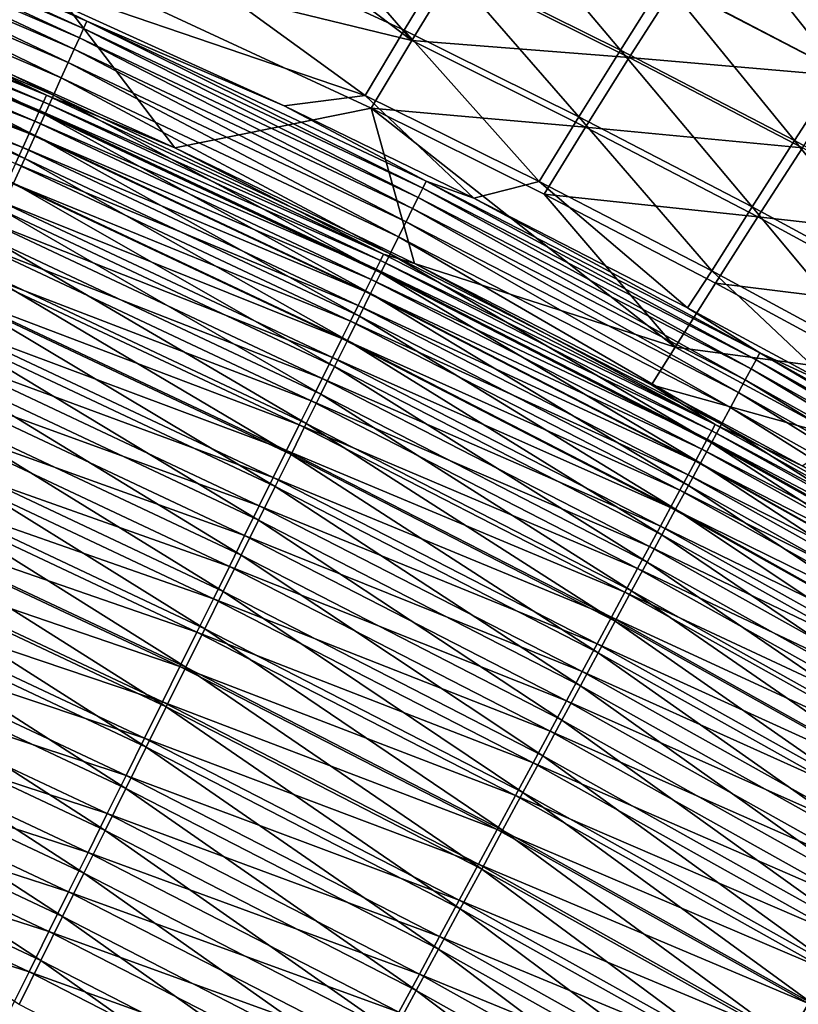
# Model space of a CAD drawing. Header units: metres. Extents: x 0 to 1400, y -1400 to 0.
# Tile 296 of 342: x 1048 to 1076, y -187 to -152. Entities that reach past the tile are written whole.
import ezdxf

# ---------------------------------------------------------------- set-up
doc = ezdxf.new("R2010")
doc.units = ezdxf.units.M

msp = doc.modelspace()

# ---------------------------------------------------------------- linework, layer by layer
at = {"layer": 'None'}
for points in [[(1050.946411, -144.549683, -367.608765), (1048.106934, -149.483658, -423.654297), (1061.919678, -152.843521, -395.625336)], [(1057.214111, -147.406342, -367.605133), (1050.946411, -144.549683, -367.608765), (1061.919678, -152.843521, -395.625336)], [(1038.300537, -146.925262, -470.700531), (1050.3396, -152.416794, -472.410889), (1038.192993, -147.186249, -472.429932)], [(1038.300537, -146.925262, -470.700531), (1045.683716, -149.813354, -468.96109), (1050.455566, -152.160278, -470.680695)], [(1050.455566, -152.160278, -470.680695), (1050.3396, -152.416794, -472.410889), (1038.300537, -146.925262, -470.700531)], [(1045.683716, -149.813354, -468.96109), (1049.13916, -146.686447, -423.936798), (1060.269409, -154.782639, -451.93985)], [(1049.13916, -146.686447, -423.936798), (1061.646118, -152.482086, -423.931824), (1060.269409, -154.782639, -451.93985)], [(1061.646118, -152.482086, -423.931824), (1049.13916, -146.686447, -423.936798), (1063.087769, -150.098999, -395.930298)], [(1038.192993, -147.186249, -472.429932), (1050.190552, -152.746231, -474.129211), (1038.054932, -147.521179, -474.14743)], [(1038.192993, -147.186249, -472.429932), (1050.3396, -152.416794, -472.410889), (1050.190552, -152.746231, -474.129211)], [(1037.886841, -147.929047, -475.848694), (1038.054932, -147.521179, -474.14743), (1050.008911, -153.147614, -475.831329)], [(1038.054932, -147.521179, -474.14743), (1050.190552, -152.746231, -474.129211), (1050.008911, -153.147614, -475.831329)], [(1063.430664, -150.372147, -367.601624), (1057.214111, -147.406342, -367.605133), (1061.919678, -152.843521, -395.625336)], [(1063.087769, -150.098999, -395.930298), (1064.598755, -147.630325, -367.930756), (1069.285156, -153.180099, -395.92746)], [(1069.285156, -153.180099, -395.92746), (1064.598755, -147.630325, -367.930756), (1070.825439, -150.730774, -367.927551)], [(1049.795288, -153.619949, -477.51297), (1037.689087, -148.408859, -477.529449), (1037.886841, -147.929047, -475.848694)], [(1050.008911, -153.147614, -475.831329), (1049.795288, -153.619949, -477.51297), (1037.886841, -147.929047, -475.848694)], [(1072.441162, -148.192322, -339.926605), (1076.993896, -153.94101, -367.924469), (1070.825439, -150.730774, -367.927551)], [(1072.441162, -148.192322, -339.926605), (1078.641113, -151.421799, -339.923248), (1076.993896, -153.94101, -367.924469)], [(1049.549927, -154.162277, -479.1698), (1037.462036, -148.95961, -479.185394), (1037.689087, -148.408859, -477.529449)], [(1037.689087, -148.408859, -477.529449), (1049.795288, -153.619949, -477.51297), (1049.549927, -154.162277, -479.1698)], [(1037.462036, -148.95961, -479.185394), (1049.273438, -154.77359, -480.797516), (1037.206177, -149.580307, -480.812195)], [(1049.273438, -154.77359, -480.797516), (1037.462036, -148.95961, -479.185394), (1049.549927, -154.162277, -479.1698)], [(1049.025879, -154.775284, -470.269562), (1036.943237, -149.579849, -470.287872), (1036.84436, -149.820313, -471.880798)], [(1037.206177, -149.580307, -480.812195), (1048.966187, -155.452927, -482.391785), (1036.921875, -150.269943, -482.405579)], [(1049.025879, -154.775284, -470.269562), (1043.348267, -152.057114, -468.687897), (1036.943237, -149.579849, -470.287872)], [(1037.206177, -149.580307, -480.812195), (1049.273438, -154.77359, -480.797516), (1048.966187, -155.452927, -482.391785)], [(1048.106934, -149.483658, -423.654297), (1043.348267, -152.057114, -468.687897), (1053.553223, -156.635925, -468.671722)], [(1048.106934, -149.483658, -423.654297), (1053.553223, -156.635925, -468.671722), (1060.478882, -155.229553, -423.650421)], [(1061.919678, -152.843521, -395.625336), (1048.106934, -149.483658, -423.654297), (1060.478882, -155.229553, -423.650421)], [(1036.717407, -150.128876, -473.462738), (1048.919189, -155.011597, -471.86322), (1036.84436, -149.820313, -471.880798)], [(1036.84436, -149.820313, -471.880798), (1048.919189, -155.011597, -471.86322), (1049.025879, -154.775284, -470.269562)], [(1060.269409, -154.782639, -451.93985), (1057.412354, -155.150787, -468.94104), (1045.683716, -149.813354, -468.96109)], [(1045.683716, -149.813354, -468.96109), (1057.412354, -155.150787, -468.94104), (1050.455566, -152.160278, -470.680695)], [(1061.646118, -152.482086, -423.931824), (1063.087769, -150.098999, -395.930298), (1067.816406, -155.542923, -423.929504)], [(1063.087769, -150.098999, -395.930298), (1069.285156, -153.180099, -395.92746), (1067.816406, -155.542923, -423.929504)], [(1036.562744, -150.504639, -475.029755), (1048.782104, -155.315109, -473.445923), (1036.717407, -150.128876, -473.462738)], [(1036.921875, -150.269943, -482.405579), (1048.62854, -156.199112, -483.948608), (1036.609741, -151.027359, -483.961456)], [(1036.717407, -150.128876, -473.462738), (1048.782104, -155.315109, -473.445923), (1048.919189, -155.011597, -471.86322)], [(1036.921875, -150.269943, -482.405579), (1048.966187, -155.452927, -482.391785), (1048.62854, -156.199112, -483.948608)], [(1069.593506, -153.44696, -367.598267), (1063.430664, -150.372147, -367.601624), (1061.919678, -152.843521, -395.625336)], [(1069.593506, -153.44696, -367.598267), (1071.209839, -150.90657, -339.579102), (1063.430664, -150.372147, -367.601624)], [(1036.380859, -150.946686, -476.57785), (1048.61499, -155.684906, -475.013733), (1036.562744, -150.504639, -475.029755)], [(1036.562744, -150.504639, -475.029755), (1048.61499, -155.684906, -475.013733), (1048.782104, -155.315109, -473.445923)], [(1075.424194, -156.370468, -395.924744), (1069.285156, -153.180099, -395.92746), (1070.825439, -150.730774, -367.927551)], [(1070.825439, -150.730774, -367.927551), (1076.993896, -153.94101, -367.924469), (1075.424194, -156.370468, -395.924744)], [(1036.171997, -151.454102, -478.103088), (1048.418457, -156.120087, -476.562653), (1036.380859, -150.946686, -476.57785)], [(1048.261719, -157.010239, -485.464844), (1036.270386, -151.850586, -485.476776), (1036.609741, -151.027359, -483.961456)], [(1036.380859, -150.946686, -476.57785), (1048.418457, -156.120087, -476.562653), (1048.61499, -155.684906, -475.013733)], [(1036.609741, -151.027359, -483.961456), (1048.62854, -156.199112, -483.948608), (1048.261719, -157.010239, -485.464844)], [(1069.593506, -153.44696, -367.598267), (1077.348267, -154.109543, -339.575378), (1071.209839, -150.90657, -339.579102)], [(1077.348267, -154.109543, -339.575378), (1079.076782, -151.497314, -311.562286), (1071.209839, -150.90657, -339.579102)], [(1035.936768, -152.025955, -479.601532), (1048.192749, -156.61972, -478.088745), (1036.171997, -151.454102, -478.103088)], [(1036.171997, -151.454102, -478.103088), (1048.192749, -156.61972, -478.088745), (1048.418457, -156.120087, -476.562653)], [(1047.866333, -157.884186, -486.937653), (1036.270386, -151.850586, -485.476776), (1048.261719, -157.010239, -485.464844)], [(1048.192749, -156.61972, -478.088745), (1035.936768, -152.025955, -479.601532), (1047.938354, -157.182953, -479.587982)], [(1053.553223, -156.635925, -468.671722), (1043.348267, -152.057114, -468.687897), (1049.025879, -154.775284, -470.269562)], [(1062.302612, -158.058136, -472.392059), (1050.3396, -152.416794, -472.410889), (1050.455566, -152.160278, -470.680695)], [(1050.455566, -152.160278, -470.680695), (1057.412354, -155.150787, -468.94104), (1062.427002, -157.806458, -470.661072)], [(1062.427002, -157.806458, -470.661072), (1062.302612, -158.058136, -472.392059), (1050.455566, -152.160278, -470.680695)], [(1050.3396, -152.416794, -472.410889), (1062.1427, -158.381638, -474.111176), (1050.190552, -152.746231, -474.129211)], [(1062.302612, -158.058136, -472.392059), (1062.1427, -158.381638, -474.111176), (1050.3396, -152.416794, -472.410889)], [(1060.269409, -154.782639, -451.93985), (1061.646118, -152.482086, -423.931824), (1066.415649, -157.822052, -451.938202)], [(1061.646118, -152.482086, -423.931824), (1067.816406, -155.542923, -423.929504), (1066.415649, -157.822052, -451.938202)], [(1050.190552, -152.746231, -474.129211), (1061.947754, -158.77597, -475.814117), (1050.008911, -153.147614, -475.831329)], [(1050.190552, -152.746231, -474.129211), (1062.1427, -158.381638, -474.111176), (1061.947754, -158.77597, -475.814117)], [(1061.919678, -152.843521, -395.625336), (1060.478882, -155.229553, -423.650421), (1068.053101, -155.898926, -395.622681)], [(1061.919678, -152.843521, -395.625336), (1068.053101, -155.898926, -395.622681), (1069.593506, -153.44696, -367.598267)], [(1049.795288, -153.619949, -477.51297), (1050.008911, -153.147614, -475.831329), (1061.71814, -159.240189, -477.496582)], [(1050.008911, -153.147614, -475.831329), (1061.947754, -158.77597, -475.814117), (1061.71814, -159.240189, -477.496582)], [(1069.285156, -153.180099, -395.92746), (1073.928467, -158.712585, -423.927246), (1067.816406, -155.542923, -423.929504)], [(1073.928467, -158.712585, -423.927246), (1069.285156, -153.180099, -395.92746), (1075.424194, -156.370468, -395.924744)], [(1068.053101, -155.898926, -395.622681), (1075.700562, -156.630615, -367.595062), (1069.593506, -153.44696, -367.598267)], [(1075.700562, -156.630615, -367.595062), (1077.348267, -154.109543, -339.575378), (1069.593506, -153.44696, -367.598267)], [(1049.795288, -153.619949, -477.51297), (1061.45459, -159.773315, -479.154297), (1049.549927, -154.162277, -479.1698)], [(1061.45459, -159.773315, -479.154297), (1049.795288, -153.619949, -477.51297), (1061.71814, -159.240189, -477.496582)], [(1076.993896, -153.94101, -367.924469), (1081.502808, -159.670135, -395.92218), (1075.424194, -156.370468, -395.924744)], [(1061.157349, -160.37439, -480.782867), (1049.273438, -154.77359, -480.797516), (1049.549927, -154.162277, -479.1698)], [(1049.549927, -154.162277, -479.1698), (1061.45459, -159.773315, -479.154297), (1061.157349, -160.37439, -480.782867)], [(1048.919189, -155.011597, -471.86322), (1060.925659, -160.379593, -470.251495), (1049.025879, -154.775284, -470.269562)], [(1049.273438, -154.77359, -480.797516), (1060.827026, -161.04245, -482.378052), (1048.966187, -155.452927, -482.391785)], [(1060.925659, -160.379593, -470.251495), (1053.553223, -156.635925, -468.671722), (1049.025879, -154.775284, -470.269562)], [(1060.827026, -161.04245, -482.378052), (1049.273438, -154.77359, -480.797516), (1061.157349, -160.37439, -480.782867)], [(1064.105591, -158.412491, -468.929657), (1057.412354, -155.150787, -468.94104), (1060.269409, -154.782639, -451.93985)], [(1066.415649, -157.822052, -451.938202), (1064.105591, -158.412491, -468.929657), (1060.269409, -154.782639, -451.93985)], [(1048.61499, -155.684906, -475.013733), (1060.66394, -160.9095, -473.429291), (1048.782104, -155.315109, -473.445923)], [(1048.782104, -155.315109, -473.445923), (1060.811157, -160.611465, -471.845856), (1048.919189, -155.011597, -471.86322)], [(1048.782104, -155.315109, -473.445923), (1060.66394, -160.9095, -473.429291), (1060.811157, -160.611465, -471.845856)], [(1048.919189, -155.011597, -471.86322), (1060.811157, -160.611465, -471.845856), (1060.925659, -160.379593, -470.251495)], [(1053.553223, -156.635925, -468.671722), (1062.014404, -160.708588, -468.658325), (1060.478882, -155.229553, -423.650421)], [(1057.412354, -155.150787, -468.94104), (1064.105591, -158.412491, -468.929657), (1062.427002, -157.806458, -470.661072)], [(1060.478882, -155.229553, -423.650421), (1062.014404, -160.708588, -468.658325), (1071.212158, -163.667267, -451.668823)], [(1060.478882, -155.229553, -423.650421), (1066.585205, -158.264648, -423.648621), (1068.053101, -155.898926, -395.622681)], [(1066.585205, -158.264648, -423.648621), (1060.478882, -155.229553, -423.650421), (1071.212158, -163.667267, -451.668823)], [(1048.418457, -156.120087, -476.562653), (1060.484497, -161.272797, -474.997864), (1048.61499, -155.684906, -475.013733)], [(1048.61499, -155.684906, -475.013733), (1060.484497, -161.272797, -474.997864), (1060.66394, -160.9095, -473.429291)], [(1048.966187, -155.452927, -482.391785), (1060.464233, -161.776352, -483.93576), (1048.62854, -156.199112, -483.948608)], [(1048.966187, -155.452927, -482.391785), (1060.827026, -161.04245, -482.378052), (1060.464233, -161.776352, -483.93576)], [(1066.415649, -157.822052, -451.938202), (1067.816406, -155.542923, -423.929504), (1072.503174, -160.969894, -451.936615)], [(1067.816406, -155.542923, -423.929504), (1073.928467, -158.712585, -423.927246), (1072.503174, -160.969894, -451.936615)], [(1066.585205, -158.264648, -423.648621), (1074.130615, -159.062668, -395.620148), (1068.053101, -155.898926, -395.622681)], [(1074.130615, -159.062668, -395.620148), (1075.700562, -156.630615, -367.595062), (1068.053101, -155.898926, -395.622681)], [(1048.192749, -156.61972, -478.088745), (1060.273315, -161.700485, -476.547577), (1048.418457, -156.120087, -476.562653)], [(1048.62854, -156.199112, -483.948608), (1060.069702, -162.574203, -485.452881), (1048.261719, -157.010239, -485.464844)], [(1048.418457, -156.120087, -476.562653), (1060.273315, -161.700485, -476.547577), (1060.484497, -161.272797, -474.997864)], [(1048.62854, -156.199112, -483.948608), (1060.464233, -161.776352, -483.93576), (1060.069702, -162.574203, -485.452881)], [(1079.979858, -161.991074, -423.92511), (1073.928467, -158.712585, -423.927246), (1075.424194, -156.370468, -395.924744)], [(1075.424194, -156.370468, -395.924744), (1081.502808, -159.670135, -395.92218), (1079.979858, -161.991074, -423.92511)], [(1060.030762, -162.191666, -478.074432), (1048.192749, -156.61972, -478.088745), (1047.938354, -157.182953, -479.587982)], [(1060.273315, -161.700485, -476.547577), (1048.192749, -156.61972, -478.088745), (1060.030762, -162.191666, -478.074432)], [(1062.014404, -160.708588, -468.658325), (1053.553223, -156.635925, -468.671722), (1060.925659, -160.379593, -470.251495)], [(1081.749634, -159.922913, -367.59201), (1075.700562, -156.630615, -367.595062), (1074.130615, -159.062668, -395.620148)], [(1059.644653, -163.433945, -486.926575), (1047.866333, -157.884186, -486.937653), (1048.261719, -157.010239, -485.464844)], [(1048.261719, -157.010239, -485.464844), (1060.069702, -162.574203, -485.452881), (1059.644653, -163.433945, -486.926575)], [(1047.65564, -157.808823, -481.056458), (1059.757324, -162.745453, -479.574493), (1047.938354, -157.182953, -479.587982)], [(1047.938354, -157.182953, -479.587982), (1059.757324, -162.745453, -479.574493), (1060.030762, -162.191666, -478.074432)], [(1047.345093, -158.496307, -482.490387), (1059.453369, -163.360962, -481.043793), (1047.65564, -157.808823, -481.056458)], [(1047.866333, -157.884186, -486.937653), (1059.189941, -164.353485, -488.354034), (1047.443481, -158.818863, -488.364258)], [(1047.65564, -157.808823, -481.056458), (1059.453369, -163.360962, -481.043793), (1059.757324, -162.745453, -479.574493)], [(1059.189941, -164.353485, -488.354034), (1047.866333, -157.884186, -486.937653), (1059.644653, -163.433945, -486.926575)], [(1073.893921, -164.429962, -474.093506), (1062.1427, -158.381638, -474.111176), (1062.302612, -158.058136, -472.392059)], [(1074.064697, -164.112885, -472.373627), (1062.302612, -158.058136, -472.392059), (1062.427002, -157.806458, -470.661072)], [(1074.064697, -164.112885, -472.373627), (1073.893921, -164.429962, -474.093506), (1062.302612, -158.058136, -472.392059)], [(1062.427002, -157.806458, -470.661072), (1064.105591, -158.412491, -468.929657), (1074.19751, -163.866379, -470.641968)], [(1074.19751, -163.866379, -470.641968), (1074.064697, -164.112885, -472.373627), (1062.427002, -157.806458, -470.661072)], [(1071.643555, -162.282837, -468.916962), (1064.105591, -158.412491, -468.929657), (1066.415649, -157.822052, -451.938202)], [(1072.503174, -160.969894, -451.936615), (1071.643555, -162.282837, -468.916962), (1066.415649, -157.822052, -451.938202)], [(1062.1427, -158.381638, -474.111176), (1073.685669, -164.816681, -475.797241), (1061.947754, -158.77597, -475.814117)], [(1073.893921, -164.429962, -474.093506), (1073.685669, -164.816681, -475.797241), (1062.1427, -158.381638, -474.111176)], [(1064.105591, -158.412491, -468.929657), (1071.643555, -162.282837, -468.916962), (1074.19751, -163.866379, -470.641968)], [(1071.212158, -163.667267, -451.668823), (1072.635376, -161.407623, -423.646912), (1066.585205, -158.264648, -423.648621)], [(1072.635376, -161.407623, -423.646912), (1074.130615, -159.062668, -395.620148), (1066.585205, -158.264648, -423.648621)], [(1047.007568, -159.243607, -483.886963), (1059.119507, -164.037109, -482.478546), (1047.345093, -158.496307, -482.490387)], [(1047.345093, -158.496307, -482.490387), (1059.119507, -164.037109, -482.478546), (1059.453369, -163.360962, -481.043793)], [(1061.947754, -158.77597, -475.814117), (1073.440308, -165.272095, -477.48053), (1061.71814, -159.240189, -477.496582)], [(1061.947754, -158.77597, -475.814117), (1073.685669, -164.816681, -475.797241), (1073.440308, -165.272095, -477.48053)], [(1072.503174, -160.969894, -451.936615), (1073.928467, -158.712585, -423.927246), (1078.529907, -164.226166, -451.93512)], [(1073.928467, -158.712585, -423.927246), (1079.979858, -161.991074, -423.92511), (1078.529907, -164.226166, -451.93512)], [(1047.443481, -158.818863, -488.364258), (1058.706787, -165.33075, -489.732391), (1046.994141, -159.812149, -489.74176)], [(1047.443481, -158.818863, -488.364258), (1059.189941, -164.353485, -488.354034), (1058.706787, -165.33075, -489.732391)], [(1080.149902, -162.334549, -395.617767), (1074.130615, -159.062668, -395.620148), (1072.635376, -161.407623, -423.646912)], [(1080.149902, -162.334549, -395.617767), (1081.749634, -159.922913, -367.59201), (1074.130615, -159.062668, -395.620148)], [(1046.643921, -160.048782, -485.243561), (1058.75647, -164.772186, -483.875946), (1047.007568, -159.243607, -483.886963)], [(1047.007568, -159.243607, -483.886963), (1058.75647, -164.772186, -483.875946), (1059.119507, -164.037109, -482.478546)], [(1061.71814, -159.240189, -477.496582), (1073.158569, -165.795258, -479.139038), (1061.45459, -159.773315, -479.154297)], [(1061.71814, -159.240189, -477.496582), (1073.440308, -165.272095, -477.48053), (1073.158569, -165.795258, -479.139038)], [(1046.994141, -159.812149, -489.74176), (1058.196045, -166.363693, -491.058807), (1046.519287, -160.861969, -491.067352)], [(1046.994141, -159.812149, -489.74176), (1058.706787, -165.33075, -489.732391), (1058.196045, -166.363693, -491.058807)], [(1061.45459, -159.773315, -479.154297), (1072.840698, -166.385208, -480.768463), (1061.157349, -160.37439, -480.782867)], [(1073.158569, -165.795258, -479.139038), (1072.840698, -166.385208, -480.768463), (1061.45459, -159.773315, -479.154297)], [(1046.254883, -160.909927, -486.557556), (1058.365356, -165.56427, -485.233337), (1046.643921, -160.048782, -485.243561)], [(1046.643921, -160.048782, -485.243561), (1058.365356, -165.56427, -485.233337), (1058.75647, -164.772186, -483.875946)], [(1060.811157, -160.611465, -471.845856), (1072.625, -166.395386, -470.233856), (1060.925659, -160.379593, -470.251495)], [(1072.487549, -167.041, -482.364502), (1060.827026, -161.04245, -482.378052), (1061.157349, -160.37439, -480.782867)], [(1072.625, -166.395386, -470.233856), (1062.014404, -160.708588, -468.658325), (1060.925659, -160.379593, -470.251495)], [(1061.157349, -160.37439, -480.782867), (1072.840698, -166.385208, -480.768463), (1072.487549, -167.041, -482.364502)], [(1057.658813, -167.450226, -492.330475), (1046.019775, -161.966202, -492.338165), (1046.519287, -160.861969, -491.067352)], [(1046.519287, -160.861969, -491.067352), (1058.196045, -166.363693, -491.058807), (1057.658813, -167.450226, -492.330475)], [(1060.66394, -160.9095, -473.429291), (1072.502808, -166.622482, -471.828857), (1060.811157, -160.611465, -471.845856)], [(1060.811157, -160.611465, -471.845856), (1072.502808, -166.622482, -471.828857), (1072.625, -166.395386, -470.233856)], [(1072.625, -166.395386, -470.233856), (1070.380493, -164.994507, -468.645233), (1062.014404, -160.708588, -468.658325)], [(1062.014404, -160.708588, -468.658325), (1070.380493, -164.994507, -468.645233), (1071.212158, -163.667267, -451.668823)], [(1045.841553, -161.825073, -487.826355), (1057.947021, -166.411469, -486.548126), (1046.254883, -160.909927, -486.557556)], [(1046.254883, -160.909927, -486.557556), (1057.947021, -166.411469, -486.548126), (1058.365356, -165.56427, -485.233337)], [(1060.827026, -161.04245, -482.378052), (1072.099365, -167.76152, -483.923035), (1060.464233, -161.776352, -483.93576)], [(1060.484497, -161.272797, -474.997864), (1072.345581, -166.914612, -473.412994), (1060.66394, -160.9095, -473.429291)], [(1060.66394, -160.9095, -473.429291), (1072.345581, -166.914612, -473.412994), (1072.502808, -166.622482, -471.828857)], [(1072.099365, -167.76152, -483.923035), (1060.827026, -161.04245, -482.378052), (1072.487549, -167.041, -482.364502)], [(1076.884521, -165.101288, -468.908264), (1071.643555, -162.282837, -468.916962), (1072.503174, -160.969894, -451.936615)], [(1078.529907, -164.226166, -451.93512), (1076.884521, -165.101288, -468.908264), (1072.503174, -160.969894, -451.936615)], [(1060.273315, -161.700485, -476.547577), (1072.153931, -167.270889, -474.9823), (1060.484497, -161.272797, -474.997864)], [(1060.484497, -161.272797, -474.997864), (1072.153931, -167.270889, -474.9823), (1072.345581, -166.914612, -473.412994)], [(1078.627319, -164.658264, -423.645264), (1072.635376, -161.407623, -423.646912), (1071.212158, -163.667267, -451.668823)], [(1078.627319, -164.658264, -423.645264), (1080.149902, -162.334549, -395.617767), (1072.635376, -161.407623, -423.646912)], [(1045.404663, -162.792282, -489.047302), (1057.502441, -167.311859, -487.817719), (1045.841553, -161.825073, -487.826355)], [(1045.841553, -161.825073, -487.826355), (1057.502441, -167.311859, -487.817719), (1057.947021, -166.411469, -486.548126)], [(1071.928223, -167.69046, -476.532745), (1060.273315, -161.700485, -476.547577), (1060.030762, -162.191666, -478.074432)], [(1060.464233, -161.776352, -483.93576), (1071.67749, -168.544922, -485.44101), (1060.069702, -162.574203, -485.452881)], [(1072.153931, -167.270889, -474.9823), (1060.273315, -161.700485, -476.547577), (1071.928223, -167.69046, -476.532745)], [(1060.464233, -161.776352, -483.93576), (1072.099365, -167.76152, -483.923035), (1071.67749, -168.544922, -485.44101)], [(1046.019775, -161.966202, -492.338165), (1057.096191, -168.588287, -493.544525), (1045.496582, -163.122742, -493.551422)], [(1057.096191, -168.588287, -493.544525), (1046.019775, -161.966202, -492.338165), (1057.658813, -167.450226, -492.330475)], [(1059.757324, -162.745453, -479.574493), (1071.668823, -168.172455, -478.060364), (1060.030762, -162.191666, -478.074432)], [(1060.030762, -162.191666, -478.074432), (1071.668823, -168.172455, -478.060364), (1071.928223, -167.69046, -476.532745)], [(1074.19751, -163.866379, -470.641968), (1071.643555, -162.282837, -468.916962), (1076.884521, -165.101288, -468.908264)], [(1060.069702, -162.574203, -485.452881), (1071.222656, -169.389145, -486.915558), (1059.644653, -163.433945, -486.926575)], [(1060.069702, -162.574203, -485.452881), (1071.67749, -168.544922, -485.44101), (1071.222656, -169.389145, -486.915558)], [(1044.945068, -163.809631, -490.217834), (1057.032471, -168.263519, -489.039459), (1045.404663, -162.792282, -489.047302)], [(1045.404663, -162.792282, -489.047302), (1057.032471, -168.263519, -489.039459), (1057.502441, -167.311859, -487.817719)], [(1059.453369, -163.360962, -481.043793), (1071.376465, -168.715988, -479.561188), (1059.757324, -162.745453, -479.574493)], [(1059.757324, -162.745453, -479.574493), (1071.376465, -168.715988, -479.561188), (1071.668823, -168.172455, -478.060364)], [(1045.496582, -163.122742, -493.551422), (1056.509033, -169.775696, -494.698242), (1044.950684, -164.329391, -494.704407)], [(1045.496582, -163.122742, -493.551422), (1057.096191, -168.588287, -493.544525), (1056.509033, -169.775696, -494.698242)], [(1059.119507, -164.037109, -482.478546), (1071.05127, -169.320175, -481.031281), (1059.453369, -163.360962, -481.043793)], [(1070.736328, -170.29216, -488.343872), (1059.189941, -164.353485, -488.354034), (1059.644653, -163.433945, -486.926575)], [(1059.453369, -163.360962, -481.043793), (1071.05127, -169.320175, -481.031281), (1071.376465, -168.715988, -479.561188)], [(1059.644653, -163.433945, -486.926575), (1071.222656, -169.389145, -486.915558), (1070.736328, -170.29216, -488.343872)], [(1071.212158, -163.667267, -451.668823), (1070.380493, -164.994507, -468.645233), (1077.179077, -166.895615, -451.66806)], [(1077.179077, -166.895615, -451.66806), (1078.627319, -164.658264, -423.645264), (1071.212158, -163.667267, -451.668823)], [(1044.463745, -164.875183, -491.335327), (1056.538208, -169.264572, -490.210724), (1044.945068, -163.809631, -490.217834)], [(1044.945068, -163.809631, -490.217834), (1056.538208, -169.264572, -490.210724), (1057.032471, -168.263519, -489.039459)], [(1085.608398, -170.581741, -472.355988), (1074.064697, -164.112885, -472.373627), (1074.19751, -163.866379, -470.641968)], [(1074.19751, -163.866379, -470.641968), (1076.884521, -165.101288, -468.908264), (1085.749512, -170.340759, -470.623627)], [(1085.749512, -170.340759, -470.623627), (1085.608398, -170.581741, -472.355988), (1074.19751, -163.866379, -470.641968)], [(1044.950684, -164.329391, -494.704407), (1055.898804, -171.009827, -495.78949), (1044.383423, -165.583466, -495.794891)], [(1044.950684, -164.329391, -494.704407), (1056.509033, -169.775696, -494.698242), (1055.898804, -171.009827, -495.78949)], [(1059.189941, -164.353485, -488.354034), (1070.21936, -171.251953, -489.723053), (1058.706787, -165.33075, -489.732391)], [(1058.75647, -164.772186, -483.875946), (1070.694214, -169.984009, -482.466827), (1059.119507, -164.037109, -482.478546)], [(1059.119507, -164.037109, -482.478546), (1070.694214, -169.984009, -482.466827), (1071.05127, -169.320175, -481.031281)], [(1070.21936, -171.251953, -489.723053), (1059.189941, -164.353485, -488.354034), (1070.736328, -170.29216, -488.343872)], [(1085.42688, -170.891953, -474.076538), (1073.893921, -164.429962, -474.093506), (1074.064697, -164.112885, -472.373627)], [(1085.608398, -170.581741, -472.355988), (1085.42688, -170.891953, -474.076538), (1074.064697, -164.112885, -472.373627)], [(1085.205444, -171.270493, -475.781006), (1073.685669, -164.816681, -475.797241), (1073.893921, -164.429962, -474.093506)], [(1085.42688, -170.891953, -474.076538), (1085.205444, -171.270493, -475.781006), (1073.893921, -164.429962, -474.093506)], [(1043.961548, -165.986877, -492.397278), (1056.020386, -170.313095, -491.328949), (1044.463745, -164.875183, -491.335327)], [(1044.463745, -164.875183, -491.335327), (1056.020386, -170.313095, -491.328949), (1056.538208, -169.264572, -490.210724)], [(1058.365356, -165.56427, -485.233337), (1070.305786, -170.70575, -483.86499), (1058.75647, -164.772186, -483.875946)], [(1058.75647, -164.772186, -483.875946), (1070.305786, -170.70575, -483.86499), (1070.694214, -169.984009, -482.466827)], [(1075.687744, -167.852478, -468.637054), (1070.380493, -164.994507, -468.645233), (1072.625, -166.395386, -470.233856)], [(1070.380493, -164.994507, -468.645233), (1075.687744, -167.852478, -468.637054), (1077.179077, -166.895615, -451.66806)], [(1073.685669, -164.816681, -475.797241), (1084.944458, -171.716431, -477.465027), (1073.440308, -165.272095, -477.48053)], [(1085.205444, -171.270493, -475.781006), (1084.944458, -171.716431, -477.465027), (1073.685669, -164.816681, -475.797241)], [(1058.706787, -165.33075, -489.732391), (1069.672852, -172.266464, -491.050293), (1058.196045, -166.363693, -491.058807)], [(1058.706787, -165.33075, -489.732391), (1070.21936, -171.251953, -489.723053), (1069.672852, -172.266464, -491.050293)], [(1073.440308, -165.272095, -477.48053), (1084.644531, -172.228821, -479.124298), (1073.158569, -165.795258, -479.139038)], [(1073.440308, -165.272095, -477.48053), (1084.944458, -171.716431, -477.465027), (1084.644531, -172.228821, -479.124298)], [(1055.266846, -172.287949, -496.816162), (1043.795898, -166.882233, -496.820892), (1044.383423, -165.583466, -495.794891)], [(1044.383423, -165.583466, -495.794891), (1055.898804, -171.009827, -495.78949), (1055.266846, -172.287949, -496.816162)], [(1057.947021, -166.411469, -486.548126), (1069.887329, -171.483551, -485.223175), (1058.365356, -165.56427, -485.233337)], [(1058.365356, -165.56427, -485.233337), (1069.887329, -171.483551, -485.223175), (1070.305786, -170.70575, -483.86499)], [(1043.439697, -167.142288, -493.401703), (1055.480225, -171.407074, -492.391602), (1043.961548, -165.986877, -492.397278)], [(1043.961548, -165.986877, -492.397278), (1055.480225, -171.407074, -492.391602), (1056.020386, -170.313095, -491.328949)], [(1084.306396, -172.806747, -480.754517), (1072.840698, -166.385208, -480.768463), (1073.158569, -165.795258, -479.139038)], [(1073.158569, -165.795258, -479.139038), (1084.644531, -172.228821, -479.124298), (1084.306396, -172.806747, -480.754517)], [(1057.502441, -167.311859, -487.817719), (1069.439697, -172.315521, -486.538727), (1057.947021, -166.411469, -486.548126)], [(1058.196045, -166.363693, -491.058807), (1069.098022, -173.333664, -492.322754), (1057.658813, -167.450226, -492.330475)], [(1057.947021, -166.411469, -486.548126), (1069.439697, -172.315521, -486.538727), (1069.887329, -171.483551, -485.223175)], [(1058.196045, -166.363693, -491.058807), (1069.672852, -172.266464, -491.050293), (1069.098022, -173.333664, -492.322754)], [(1072.840698, -166.385208, -480.768463), (1083.93042, -173.44928, -482.351349), (1072.487549, -167.041, -482.364502)], [(1072.502808, -166.622482, -471.828857), (1084.106812, -172.823441, -470.216919), (1072.625, -166.395386, -470.233856)], [(1084.106812, -172.823441, -470.216919), (1075.687744, -167.852478, -468.637054), (1072.625, -166.395386, -470.233856)], [(1083.93042, -173.44928, -482.351349), (1072.840698, -166.385208, -480.768463), (1084.306396, -172.806747, -480.754517)], [(1072.345581, -166.914612, -473.412994), (1083.977051, -173.045441, -471.812561), (1072.502808, -166.622482, -471.828857)], [(1072.502808, -166.622482, -471.828857), (1083.977051, -173.045441, -471.812561), (1084.106812, -172.823441, -470.216919)], [(1042.89917, -168.338867, -494.34671), (1054.918701, -172.544098, -493.396698), (1043.439697, -167.142288, -493.401703)], [(1043.795898, -166.882233, -496.820892), (1054.614502, -173.607361, -497.776276), (1043.189453, -168.222885, -497.780334)], [(1043.439697, -167.142288, -493.401703), (1054.918701, -172.544098, -493.396698), (1055.480225, -171.407074, -492.391602)], [(1054.614502, -173.607361, -497.776276), (1043.795898, -166.882233, -496.820892), (1055.266846, -172.287949, -496.816162)], [(1083.517212, -174.155319, -483.910675), (1072.099365, -167.76152, -483.923035), (1072.487549, -167.041, -482.364502)], [(1072.153931, -167.270889, -474.9823), (1083.809937, -173.331238, -473.397339), (1072.345581, -166.914612, -473.412994)], [(1072.345581, -166.914612, -473.412994), (1083.809937, -173.331238, -473.397339), (1083.977051, -173.045441, -471.812561)], [(1072.487549, -167.041, -482.364502), (1083.93042, -173.44928, -482.351349), (1083.517212, -174.155319, -483.910675)], [(1057.032471, -168.263519, -489.039459), (1068.963867, -173.199783, -487.809082), (1057.502441, -167.311859, -487.817719)], [(1068.495972, -174.451523, -493.537567), (1057.096191, -168.588287, -493.544525), (1057.658813, -167.450226, -492.330475)], [(1057.502441, -167.311859, -487.817719), (1068.963867, -173.199783, -487.809082), (1069.439697, -172.315521, -486.538727)], [(1057.658813, -167.450226, -492.330475), (1069.098022, -173.333664, -492.322754), (1068.495972, -174.451523, -493.537567)], [(1083.606079, -173.679977, -474.967285), (1072.153931, -167.270889, -474.9823), (1071.928223, -167.69046, -476.532745)], [(1083.809937, -173.331238, -473.397339), (1072.153931, -167.270889, -474.9823), (1083.606079, -173.679977, -474.967285)], [(1071.668823, -168.172455, -478.060364), (1083.365845, -174.090805, -476.518402), (1071.928223, -167.69046, -476.532745)], [(1072.099365, -167.76152, -483.923035), (1083.067871, -174.92305, -485.429443), (1071.67749, -168.544922, -485.44101)], [(1071.928223, -167.69046, -476.532745), (1083.365845, -174.090805, -476.518402), (1083.606079, -173.679977, -474.967285)], [(1083.067871, -174.92305, -485.429443), (1072.099365, -167.76152, -483.923035), (1083.517212, -174.155319, -483.910675)], [(1071.376465, -168.715988, -479.561188), (1083.089844, -174.562866, -478.046753), (1071.668823, -168.172455, -478.060364)], [(1071.668823, -168.172455, -478.060364), (1083.089844, -174.562866, -478.046753), (1083.365845, -174.090805, -476.518402)], [(1042.341309, -169.574036, -495.230438), (1054.337158, -173.721664, -494.342346), (1042.89917, -168.338867, -494.34671)], [(1053.943115, -174.965317, -498.667786), (1042.565186, -169.602692, -498.671234), (1043.189453, -168.222885, -497.780334)], [(1042.89917, -168.338867, -494.34671), (1054.337158, -173.721664, -494.342346), (1054.918701, -172.544098, -493.396698)], [(1043.189453, -168.222885, -497.780334), (1054.614502, -173.607361, -497.776276), (1053.943115, -174.965317, -498.667786)], [(1056.538208, -169.264572, -490.210724), (1068.46106, -174.134476, -489.031586), (1057.032471, -168.263519, -489.039459)], [(1057.032471, -168.263519, -489.039459), (1068.46106, -174.134476, -489.031586), (1068.963867, -173.199783, -487.809082)], [(1057.096191, -168.588287, -493.544525), (1067.867676, -175.617905, -494.692047), (1056.509033, -169.775696, -494.698242)], [(1067.867676, -175.617905, -494.692047), (1057.096191, -168.588287, -493.544525), (1068.495972, -174.451523, -493.537567)], [(1071.05127, -169.320175, -481.031281), (1082.778564, -175.095306, -479.548309), (1071.376465, -168.715988, -479.561188)], [(1071.67749, -168.544922, -485.44101), (1082.58374, -175.750473, -486.904816), (1071.222656, -169.389145, -486.915558)], [(1071.376465, -168.715988, -479.561188), (1082.778564, -175.095306, -479.548309), (1083.089844, -174.562866, -478.046753)], [(1071.67749, -168.544922, -485.44101), (1083.067871, -174.92305, -485.429443), (1082.58374, -175.750473, -486.904816)], [(1041.76709, -170.845276, -496.050964), (1053.736938, -174.937256, -495.226685), (1042.341309, -169.574036, -495.230438)], [(1042.341309, -169.574036, -495.230438), (1053.736938, -174.937256, -495.226685), (1054.337158, -173.721664, -494.342346)], [(1056.020386, -170.313095, -491.328949), (1067.932007, -175.117706, -490.203583), (1056.538208, -169.264572, -490.210724)], [(1056.538208, -169.264572, -490.210724), (1067.932007, -175.117706, -490.203583), (1068.46106, -174.134476, -489.031586)], [(1070.694214, -169.984009, -482.466827), (1082.432495, -175.687286, -481.019104), (1071.05127, -169.320175, -481.031281)], [(1071.222656, -169.389145, -486.915558), (1082.065796, -176.635574, -488.333893), (1070.736328, -170.29216, -488.343872)], [(1071.05127, -169.320175, -481.031281), (1082.432495, -175.687286, -481.019104), (1082.778564, -175.095306, -479.548309)], [(1071.222656, -169.389145, -486.915558), (1082.58374, -175.750473, -486.904816), (1082.065796, -176.635574, -488.333893)], [(1053.253906, -176.3591, -499.488617), (1041.924561, -171.018875, -499.491486), (1042.565186, -169.602692, -498.671234)], [(1053.253906, -176.3591, -499.488617), (1042.565186, -169.602692, -498.671234), (1053.943115, -174.965317, -498.667786)], [(1056.509033, -169.775696, -494.698242), (1067.214722, -176.830215, -495.783997), (1055.898804, -171.009827, -495.78949)], [(1056.509033, -169.775696, -494.698242), (1067.867676, -175.617905, -494.692047), (1067.214722, -176.830215, -495.783997)], [(1070.305786, -170.70575, -483.86499), (1082.052124, -176.337753, -482.455383), (1070.694214, -169.984009, -482.466827)], [(1070.694214, -169.984009, -482.466827), (1082.052124, -176.337753, -482.455383), (1082.432495, -175.687286, -481.019104)], [(1055.480225, -171.407074, -492.391602), (1067.377808, -176.147614, -491.32254), (1056.020386, -170.313095, -491.328949)], [(1056.020386, -170.313095, -491.328949), (1067.377808, -176.147614, -491.32254), (1067.932007, -175.117706, -490.203583)], [(1081.515137, -177.576385, -489.713898), (1070.21936, -171.251953, -489.723053), (1070.736328, -170.29216, -488.343872)], [(1070.736328, -170.29216, -488.343872), (1082.065796, -176.635574, -488.333893), (1081.515137, -177.576385, -489.713898)], [(1053.119141, -176.18837, -496.047791), (1041.76709, -170.845276, -496.050964), (1041.177734, -172.150024, -496.806458)], [(1053.736938, -174.937256, -495.226685), (1041.76709, -170.845276, -496.050964), (1053.119141, -176.18837, -496.047791)], [(1069.887329, -171.483551, -485.223175), (1081.638672, -177.045059, -483.854309), (1070.305786, -170.70575, -483.86499)], [(1070.305786, -170.70575, -483.86499), (1081.638672, -177.045059, -483.854309), (1082.052124, -176.337753, -482.455383)], [(1052.548462, -177.78598, -500.236755), (1041.268799, -172.468658, -500.239075), (1041.924561, -171.018875, -499.491486)], [(1052.548462, -177.78598, -500.236755), (1041.924561, -171.018875, -499.491486), (1053.253906, -176.3591, -499.488617)], [(1055.898804, -171.009827, -495.78949), (1066.53833, -178.085785, -496.811371), (1055.266846, -172.287949, -496.816162)], [(1055.898804, -171.009827, -495.78949), (1067.214722, -176.830215, -495.783997), (1066.53833, -178.085785, -496.811371)], [(1070.21936, -171.251953, -489.723053), (1080.933228, -178.570892, -491.041901), (1069.672852, -172.266464, -491.050293)], [(1080.933228, -178.570892, -491.041901), (1070.21936, -171.251953, -489.723053), (1081.515137, -177.576385, -489.713898)], [(1054.918701, -172.544098, -493.396698), (1066.799683, -177.222214, -492.385864), (1055.480225, -171.407074, -492.391602)], [(1055.480225, -171.407074, -492.391602), (1066.799683, -177.222214, -492.385864), (1067.377808, -176.147614, -491.32254)], [(1069.439697, -172.315521, -486.538727), (1081.192871, -177.807358, -485.213226), (1069.887329, -171.483551, -485.223175)], [(1069.887329, -171.483551, -485.223175), (1081.192871, -177.807358, -485.213226), (1081.638672, -177.045059, -483.854309)], [(1040.574341, -173.485733, -497.495056), (1052.484985, -177.472488, -496.803833), (1041.177734, -172.150024, -496.806458)], [(1041.177734, -172.150024, -496.806458), (1052.484985, -177.472488, -496.803833), (1053.119141, -176.18837, -496.047791)], [(1065.84021, -179.381943, -497.772125), (1054.614502, -173.607361, -497.776276), (1055.266846, -172.287949, -496.816162)], [(1055.266846, -172.287949, -496.816162), (1066.53833, -178.085785, -496.811371), (1065.84021, -179.381943, -497.772125)], [(1068.963867, -173.199783, -487.809082), (1080.716187, -178.622818, -486.52951), (1069.439697, -172.315521, -486.538727)], [(1069.672852, -172.266464, -491.050293), (1080.320923, -179.617096, -492.315125), (1069.098022, -173.333664, -492.322754)], [(1069.439697, -172.315521, -486.538727), (1080.716187, -178.622818, -486.52951), (1081.192871, -177.807358, -485.213226)], [(1069.672852, -172.266464, -491.050293), (1080.933228, -178.570892, -491.041901), (1080.320923, -179.617096, -492.315125)], [(1041.268799, -172.468658, -500.239075), (1051.827881, -179.243256, -500.910126), (1040.598999, -173.94928, -500.911987)], [(1051.827881, -179.243256, -500.910126), (1041.268799, -172.468658, -500.239075), (1052.548462, -177.78598, -500.236755)], [(1054.337158, -173.721664, -494.342346), (1066.19873, -178.339127, -493.391632), (1054.918701, -172.544098, -493.396698)], [(1054.918701, -172.544098, -493.396698), (1066.19873, -178.339127, -493.391632), (1066.799683, -177.222214, -492.385864)], [(1068.46106, -174.134476, -489.031586), (1080.209351, -179.489578, -487.800598), (1068.963867, -173.199783, -487.809082)], [(1069.098022, -173.333664, -492.322754), (1079.679565, -180.713013, -493.53067), (1068.495972, -174.451523, -493.537567)], [(1068.963867, -173.199783, -487.809082), (1080.209351, -179.489578, -487.800598), (1080.716187, -178.622818, -486.52951)], [(1069.098022, -173.333664, -492.322754), (1080.320923, -179.617096, -492.315125), (1079.679565, -180.713013, -493.53067)], [(1051.835815, -178.787109, -497.492889), (1040.574341, -173.485733, -497.495056), (1039.95813, -174.849854, -498.114807)], [(1052.484985, -177.472488, -496.803833), (1040.574341, -173.485733, -497.495056), (1051.835815, -178.787109, -497.492889)], [(1053.736938, -174.937256, -495.226685), (1065.576294, -179.495911, -494.337921), (1054.337158, -173.721664, -494.342346)], [(1054.614502, -173.607361, -497.776276), (1065.121704, -180.716003, -498.664246), (1053.943115, -174.965317, -498.667786)], [(1054.337158, -173.721664, -494.342346), (1065.576294, -179.495911, -494.337921), (1066.19873, -178.339127, -493.391632)], [(1065.121704, -180.716003, -498.664246), (1054.614502, -173.607361, -497.776276), (1065.84021, -179.381943, -497.772125)], [(1040.598999, -173.94928, -500.911987), (1051.093872, -180.727951, -501.506958), (1039.916626, -175.457764, -501.508392)], [(1040.598999, -173.94928, -500.911987), (1051.827881, -179.243256, -500.910126), (1051.093872, -180.727951, -501.506958)], [(1067.932007, -175.117706, -490.203583), (1079.673706, -180.405823, -489.023804), (1068.46106, -174.134476, -489.031586)], [(1068.46106, -174.134476, -489.031586), (1079.673706, -180.405823, -489.023804), (1080.209351, -179.489578, -487.800598)], [(1079.010376, -181.856537, -494.685883), (1067.867676, -175.617905, -494.692047), (1068.495972, -174.451523, -493.537567)], [(1068.495972, -174.451523, -493.537567), (1079.679565, -180.713013, -493.53067), (1079.010376, -181.856537, -494.685883)], [(1051.172852, -180.129715, -498.113098), (1039.95813, -174.849854, -498.114807), (1039.330322, -176.239639, -498.664093)], [(1051.835815, -178.787109, -497.492889), (1039.95813, -174.849854, -498.114807), (1051.172852, -180.129715, -498.113098)], [(1064.933838, -180.690079, -495.222839), (1053.736938, -174.937256, -495.226685), (1053.119141, -176.18837, -496.047791)], [(1064.384155, -182.085297, -499.485657), (1053.253906, -176.3591, -499.488617), (1053.943115, -174.965317, -498.667786)], [(1065.576294, -179.495911, -494.337921), (1053.736938, -174.937256, -495.226685), (1064.933838, -180.690079, -495.222839)], [(1053.943115, -174.965317, -498.667786), (1065.121704, -180.716003, -498.664246), (1064.384155, -182.085297, -499.485657)], [(1067.377808, -176.147614, -491.32254), (1079.110229, -181.369705, -490.196533), (1067.932007, -175.117706, -490.203583)], [(1067.932007, -175.117706, -490.203583), (1079.110229, -181.369705, -490.196533), (1079.673706, -180.405823, -489.023804)], [(1039.916626, -175.457764, -501.508392), (1050.348022, -182.236374, -502.026306), (1039.223267, -176.990326, -502.027374)], [(1039.916626, -175.457764, -501.508392), (1051.093872, -180.727951, -501.506958), (1050.348022, -182.236374, -502.026306)], [(1067.867676, -175.617905, -494.692047), (1078.314819, -183.045135, -495.778503), (1067.214722, -176.830215, -495.783997)], [(1078.314819, -183.045135, -495.778503), (1067.867676, -175.617905, -494.692047), (1079.010376, -181.856537, -494.685883)], [(1052.484985, -177.472488, -496.803833), (1064.272461, -181.919174, -496.044525), (1053.119141, -176.18837, -496.047791)], [(1053.119141, -176.18837, -496.047791), (1064.272461, -181.919174, -496.044525), (1064.933838, -180.690079, -495.222839)], [(1066.799683, -177.222214, -492.385864), (1078.519897, -182.379379, -491.316162), (1067.377808, -176.147614, -491.32254)], [(1067.377808, -176.147614, -491.32254), (1078.519897, -182.379379, -491.316162), (1079.110229, -181.369705, -490.196533)], [(1050.497437, -181.497589, -498.662781), (1039.330322, -176.239639, -498.664093), (1038.692627, -177.651611, -499.14209)], [(1051.172852, -180.129715, -498.113098), (1039.330322, -176.239639, -498.664093), (1050.497437, -181.497589, -498.662781)], [(1063.629028, -183.487122, -500.234314), (1052.548462, -177.78598, -500.236755), (1053.253906, -176.3591, -499.488617)], [(1063.629028, -183.487122, -500.234314), (1053.253906, -176.3591, -499.488617), (1064.384155, -182.085297, -499.485657)], [(1067.214722, -176.830215, -495.783997), (1077.594482, -184.276199, -496.806549), (1066.53833, -178.085785, -496.811371)], [(1067.214722, -176.830215, -495.783997), (1078.314819, -183.045135, -495.778503), (1077.594482, -184.276199, -496.806549)], [(1049.592407, -183.764572, -502.467529), (1038.520996, -178.542969, -502.468292), (1039.223267, -176.990326, -502.027374)], [(1039.223267, -176.990326, -502.027374), (1050.348022, -182.236374, -502.026306), (1049.592407, -183.764572, -502.467529)], [(1066.19873, -178.339127, -493.391632), (1077.903931, -183.432907, -492.380157), (1066.799683, -177.222214, -492.385864)], [(1066.799683, -177.222214, -492.385864), (1077.903931, -183.432907, -492.380157), (1078.519897, -182.379379, -491.316162)], [(1063.59375, -183.180725, -496.801086), (1052.484985, -177.472488, -496.803833), (1051.835815, -178.787109, -497.492889)], [(1064.272461, -181.919174, -496.044525), (1052.484985, -177.472488, -496.803833), (1063.59375, -183.180725, -496.801086)], [(1038.046387, -179.082077, -499.548157), (1049.811157, -182.887329, -499.141113), (1038.692627, -177.651611, -499.14209)], [(1038.692627, -177.651611, -499.14209), (1049.811157, -182.887329, -499.141113), (1050.497437, -181.497589, -498.662781)], [(1062.857788, -184.918823, -500.908173), (1051.827881, -179.243256, -500.910126), (1052.548462, -177.78598, -500.236755)], [(1062.857788, -184.918823, -500.908173), (1052.548462, -177.78598, -500.236755), (1063.629028, -183.487122, -500.234314)], [(1066.53833, -178.085785, -496.811371), (1076.850708, -185.547073, -497.767944), (1065.84021, -179.381943, -497.772125)], [(1066.53833, -178.085785, -496.811371), (1077.594482, -184.276199, -496.806549), (1076.850708, -185.547073, -497.767944)], [(1038.520996, -178.542969, -502.468292), (1048.828979, -185.308624, -502.829926), (1037.811279, -180.111694, -502.830414)], [(1048.828979, -185.308624, -502.829926), (1038.520996, -178.542969, -502.468292), (1049.592407, -183.764572, -502.467529)], [(1065.576294, -179.495911, -494.337921), (1077.263672, -184.527969, -493.386566), (1066.19873, -178.339127, -493.391632)], [(1066.19873, -178.339127, -493.391632), (1077.263672, -184.527969, -493.386566), (1077.903931, -183.432907, -492.380157)], [(1062.898804, -184.472244, -497.490631), (1051.835815, -178.787109, -497.492889), (1051.172852, -180.129715, -498.113098)], [(1063.59375, -183.180725, -496.801086), (1051.835815, -178.787109, -497.492889), (1062.898804, -184.472244, -497.490631)], [(1049.115967, -184.295273, -499.547485), (1038.046387, -179.082077, -499.548157), (1037.393555, -180.527359, -499.881683)], [(1049.811157, -182.887329, -499.141113), (1038.046387, -179.082077, -499.548157), (1049.115967, -184.295273, -499.547485)], [(1051.827881, -179.243256, -500.910126), (1062.072144, -186.377518, -501.505432), (1051.093872, -180.727951, -501.506958)], [(1062.072144, -186.377518, -501.505432), (1051.827881, -179.243256, -500.910126), (1062.857788, -184.918823, -500.908173)], [(1076.600586, -185.66214, -494.333466), (1065.576294, -179.495911, -494.337921), (1064.933838, -180.690079, -495.222839)], [(1076.085205, -186.855148, -498.660675), (1065.121704, -180.716003, -498.664246), (1065.84021, -179.381943, -497.772125)], [(1077.263672, -184.527969, -493.386566), (1065.576294, -179.495911, -494.337921), (1076.600586, -185.66214, -494.333466)], [(1065.84021, -179.381943, -497.772125), (1076.850708, -185.547073, -497.767944), (1076.085205, -186.855148, -498.660675)], [(1037.811279, -180.111694, -502.830414), (1048.828979, -185.308624, -502.829926), (1048.059692, -186.864563, -503.112823)], [(1062.189087, -185.79129, -498.111267), (1051.172852, -180.129715, -498.113098), (1050.497437, -181.497589, -498.662781)], [(1062.898804, -184.472244, -497.490631), (1051.172852, -180.129715, -498.113098), (1062.189087, -185.79129, -498.111267)], [(1048.413452, -185.717819, -499.881226), (1037.393555, -180.527359, -499.881683), (1036.735718, -181.98378, -500.142029)], [(1049.115967, -184.295273, -499.547485), (1037.393555, -180.527359, -499.881683), (1048.413452, -185.717819, -499.881226)], [(1064.272461, -181.919174, -496.044525), (1075.916016, -186.833008, -495.218964), (1064.933838, -180.690079, -495.222839)], [(1064.933838, -180.690079, -495.222839), (1075.916016, -186.833008, -495.218964), (1076.600586, -185.66214, -494.333466)], [(1051.093872, -180.727951, -501.506958), (1061.273926, -187.859528, -502.025177), (1050.348022, -182.236374, -502.026306)], [(1051.093872, -180.727951, -501.506958), (1062.072144, -186.377518, -501.505432), (1061.273926, -187.859528, -502.025177)], [(1065.121704, -180.716003, -498.664246), (1075.299561, -188.1978, -499.482635), (1064.384155, -182.085297, -499.485657)], [(1075.299561, -188.1978, -499.482635), (1065.121704, -180.716003, -498.664246), (1076.085205, -186.855148, -498.660675)], [(1049.811157, -182.887329, -499.141113), (1061.466064, -187.135208, -498.661346), (1050.497437, -181.497589, -498.662781)], [(1050.497437, -181.497589, -498.662781), (1061.466064, -187.135208, -498.661346), (1062.189087, -185.79129, -498.111267)], [(1048.413452, -185.717819, -499.881226), (1036.735718, -181.98378, -500.142029), (1047.705566, -187.151337, -500.141785)], [(1075.211426, -188.038147, -496.041199), (1064.272461, -181.919174, -496.044525), (1063.59375, -183.180725, -496.801086)], [(1074.495117, -189.572388, -500.231812), (1063.629028, -183.487122, -500.234314), (1064.384155, -182.085297, -499.485657)], [(1075.916016, -186.833008, -495.218964), (1064.272461, -181.919174, -496.044525), (1075.211426, -188.038147, -496.041199)], [(1064.384155, -182.085297, -499.485657), (1075.299561, -188.1978, -499.482635), (1074.495117, -189.572388, -500.231812)], [(1050.348022, -182.236374, -502.026306), (1060.465088, -189.360977, -502.466705), (1049.592407, -183.764572, -502.467529)], [(1050.348022, -182.236374, -502.026306), (1061.273926, -187.859528, -502.025177), (1060.465088, -189.360977, -502.466705)], [(1060.731445, -188.500595, -499.140045), (1049.811157, -182.887329, -499.141113), (1049.115967, -184.295273, -499.547485)], [(1061.466064, -187.135208, -498.661346), (1049.811157, -182.887329, -499.141113), (1060.731445, -188.500595, -499.140045)], [(1074.488159, -189.275131, -496.798248), (1063.59375, -183.180725, -496.801086), (1062.898804, -184.472244, -497.490631)], [(1075.211426, -188.038147, -496.041199), (1063.59375, -183.180725, -496.801086), (1074.488159, -189.275131, -496.798248)], [(1059.647949, -190.878006, -502.829376), (1048.828979, -185.308624, -502.829926), (1049.592407, -183.764572, -502.467529)], [(1049.592407, -183.764572, -502.467529), (1060.465088, -189.360977, -502.466705), (1059.647949, -190.878006, -502.829376)], [(1073.673462, -190.976273, -500.906128), (1062.857788, -184.918823, -500.908173), (1063.629028, -183.487122, -500.234314)], [(1073.673462, -190.976273, -500.906128), (1063.629028, -183.487122, -500.234314), (1074.495117, -189.572388, -500.231812)], [(1059.987061, -189.883896, -499.546722), (1049.115967, -184.295273, -499.547485), (1048.413452, -185.717819, -499.881226)], [(1060.731445, -188.500595, -499.140045), (1049.115967, -184.295273, -499.547485), (1059.987061, -189.883896, -499.546722)], [(1073.747803, -190.541534, -497.488281), (1062.898804, -184.472244, -497.490631), (1062.189087, -185.79129, -498.111267)], [(1074.488159, -189.275131, -496.798248), (1062.898804, -184.472244, -497.490631), (1073.747803, -190.541534, -497.488281)], [(1072.836426, -192.406662, -501.503815), (1062.072144, -186.377518, -501.505432), (1062.857788, -184.918823, -500.908173)], [(1072.836426, -192.406662, -501.503815), (1062.857788, -184.918823, -500.908173), (1073.673462, -190.976273, -500.906128)], [(1048.828979, -185.308624, -502.829926), (1058.824585, -192.406738, -503.112518), (1048.059692, -186.864563, -503.112823)], [(1058.824585, -192.406738, -503.112518), (1048.828979, -185.308624, -502.829926), (1059.647949, -190.878006, -502.829376)], [(1059.235107, -191.281555, -499.880737), (1048.413452, -185.717819, -499.881226), (1047.705566, -187.151337, -500.141785)], [(1059.987061, -189.883896, -499.546722), (1048.413452, -185.717819, -499.881226), (1059.235107, -191.281555, -499.880737)], [(1061.466064, -187.135208, -498.661346), (1072.991577, -191.834961, -498.109375), (1062.189087, -185.79129, -498.111267)], [(1062.189087, -185.79129, -498.111267), (1072.991577, -191.834961, -498.109375), (1073.747803, -190.541534, -497.488281)], [(1062.072144, -186.377518, -501.505432), (1071.985962, -193.85994, -502.023956), (1061.273926, -187.859528, -502.025177)], [(1071.985962, -193.85994, -502.023956), (1062.072144, -186.377518, -501.505432), (1072.836426, -192.406662, -501.503815)], [(1086.668335, -193.363525, -495.21521), (1075.916016, -186.833008, -495.218964), (1075.211426, -188.038147, -496.041199)], [(1085.985352, -194.694153, -499.479706), (1075.299561, -188.1978, -499.482635), (1076.085205, -186.855148, -498.660675)]]:
    msp.add_3dface(points, dxfattribs=at)

doc.saveas('drawing.dxf')
